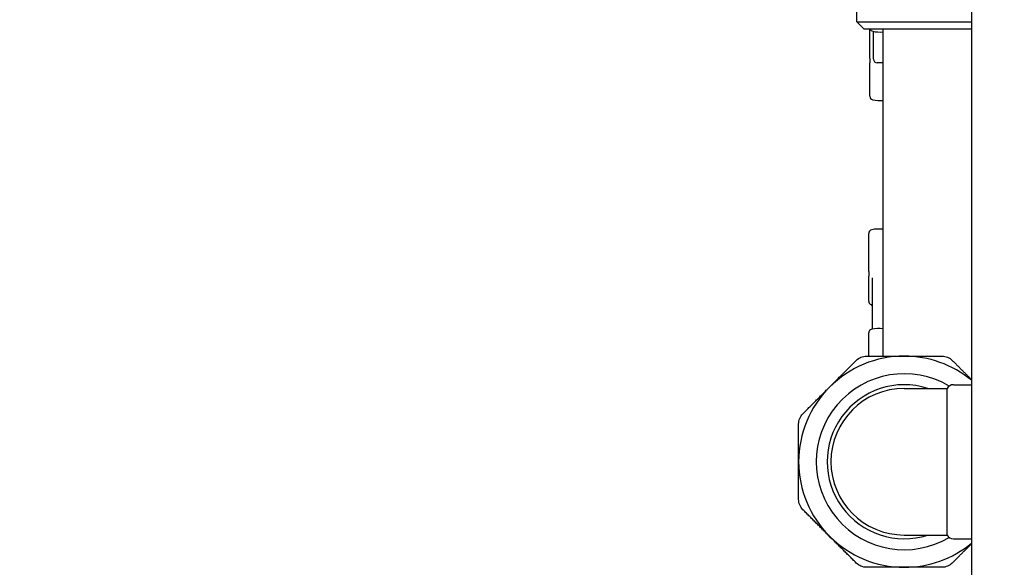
# Model space of a CAD drawing. Header units: inches. Extents: x 24 to 1128, y -69 to 748.
# Tile 337 of 656: x 469.65 to 478.04, y 662.45 to 667.12. Entities that reach past the tile are written whole.
import ezdxf

# ---------------------------------------------------------------- set-up
doc = ezdxf.new("R2010")
doc.units = ezdxf.units.IN
doc.header["$LTSCALE"] = 32
doc.header["$MEASUREMENT"] = 0
doc.layers.add('Dimension (ANSI)', color=7, linetype='Continuous', lineweight=25)
doc.layers.add('Visible (ANSI)', color=7, linetype='Continuous', lineweight=30)
doc.styles.add('Note Text (ANSI)', font='tahoma.ttf')
doc.dimstyles.new('SB Fraction-16 (ANSI)', dxfattribs={"dimscale": 32, "dimtxt": 0.125, "dimasz": 0.098425, "dimexe": 0.125, "dimexo": 0.0625, "dimgap": 0.031496, "dimtad": 0, "dimtih": 1, "dimtoh": 1, "dimdec": 4, "dimrnd": 1e-08, "dimzin": 0, "dimdsep": 46, "dimlunit": 5, "dimtxsty": 'Note Text (ANSI)', "dimcen": 0.09, "dimdle": 0.393701, "dimclrd": 256, "dimclre": 256, "dimclrt": 256, "dimadec": 0, "dimazin": 3, "dimtfac": 0.96, "dimtofl": 0, "dimtmove": 0, "dimatfit": 3, "dimfxl": 1, "dimfrac": 2, "dimtolj": 1, "dimtzin": 12, "dimlwd": -1, "dimlwe": -1, "dimarcsym": 0})

# ---------------------------------------------------------------- blocks, each defined once
blk = doc.blocks.new('*D18')
at = {"layer": 'Defpoints', "color": 0, "transparency": 16777216}
for p in [(489.2806, 692.6685), (340.6192, 544.6685), (489.2806, 544.6685)]:
    blk.add_point(p, dxfattribs=at)
at = {"layer": 'Dimension (ANSI)', "transparency": 16777216}
for p, q in [((487.2806, 692.6685), (336.6192, 692.6685)), ((340.6192, 689.5189), (340.6192, 626.7677)), ((340.6192, 547.8181), (340.6192, 620.5693)), ((487.2806, 544.6685), (336.6192, 544.6685))]:
    blk.add_line(p, q, dxfattribs=at)
for points in [[(340.0943, 689.5189), (341.1441, 689.5189), (340.6192, 692.6685)], [(340.0943, 547.8181), (341.1441, 547.8181), (340.6192, 544.6685)]]:
    blk.add_solid(points, dxfattribs=at)
at = {"layer": 'Dimension (ANSI)', "transparency": 16777216, "insert": (336.5171, 625.7599), "char_height": 4, "attachment_point": 1, "style": 'Note Text (ANSI)'}
blk.add_mtext('\\A1;148', dxfattribs=at)

msp = doc.modelspace()

# ---------------------------------------------------------------- linework, layer by layer
at = {"layer": 'Visible (ANSI)'}
for p, q in [((477.76127, 681.59815), (477.76127, 640.98303)), ((476.78377, 667.09779), (476.78377, 667.83779)), ((476.78377, 667.09779), (477.76127, 667.09779)), ((476.84627, 667.03529), (476.78377, 667.09779)), ((477.76127, 667.03529), (476.84627, 667.03529)), ((476.89502, 666.78584), (476.89502, 667.03529)), ((476.92627, 666.77904), (476.92627, 667.01552)), ((477.00877, 664.24779), (477.00877, 667.03529)), ((476.89502, 666.78584), (476.89502, 666.74727)), ((476.89502, 666.46322), (476.89502, 666.74727)), ((477.00877, 666.74779), (476.95752, 666.74779)), ((476.88627, 664.96876), (476.88627, 665.29386)), ((476.88627, 664.96876), (476.88627, 664.93049)), ((476.88627, 664.71547), (476.88627, 664.93049)), ((476.91752, 664.47739), (476.91752, 664.91641)), ((476.88627, 664.24779), (476.88627, 664.44555)), ((477.60827, 664.00404), (477.76127, 664.00404)), ((477.18877, 663.97279), (477.55415, 663.97279)), ((477.55415, 662.72279), (477.55415, 663.97279)), ((477.18877, 662.72279), (477.55415, 662.72279)), ((477.60827, 662.69154), (477.76127, 662.69154))]:
    msp.add_line(p, q, dxfattribs=at)
for centre, radius, start, end in [((476.92627, 667.04735), 0.03125, 202.693734, 258.463041), ((476.98502, 667.33516), 0.325, 258.463041, 274.190735), ((476.95752, 666.77904), 0.03125, 180, 270), ((476.92627, 666.46322), 0.03125, 180, 258.463041), ((476.98502, 666.75104), 0.325, 258.463041, 274.190735), ((476.91752, 665.29386), 0.03125, 101.536959, 180), ((476.97627, 665.00604), 0.325, 84.26083, 101.536959), ((476.91752, 664.71547), 0.03125, 180, 240), ((476.88627, 664.66135), 0.03125, 30.586245, 60), ((476.97627, 664.15774), 0.325, 84.26083, 101.536959), ((476.91752, 664.44555), 0.03125, 101.536959, 180), ((477.18877, 663.34779), 0.9, 90, 135), ((477.18877, 663.34779), 0.9, 50.497621, 90), ((477.18877, 663.34779), 0.75, 59.268041, 300.731959), ((477.18877, 663.34779), 0.9, 135, 180), ((477.18877, 663.34779), 0.65625, 72.24721, 287.75279), ((477.60827, 663.94154), 0.0625, 90, 150), ((477.18877, 663.34779), 0.625, 90, 270), ((477.18877, 663.34779), 0.9, 180, 225), ((477.60827, 662.75404), 0.0625, 210, 270), ((477.18877, 663.34779), 0.9, 225, 270), ((477.18877, 663.34779), 0.9, 270, 309.502379)]:
    msp.add_arc(centre, radius, start, end, dxfattribs=at)
for points, knots in [([(476.91317, 664.67725), (476.91408, 664.67571), (476.91488, 664.67441), (476.91619, 664.67219), (476.91671, 664.67127), (476.91726, 664.67021), (476.91741, 664.66991), (476.91752, 664.66967)], [0.51351333, 0.51351333, 0.51351333, 0.51351333, 0.55704859, 0.55704859, 0.60058386, 0.60058386, 0.62260676, 0.62260676, 0.62260676, 0.62260676]), ([(476.77937, 664.21118), (476.79111, 664.22292), (476.80529, 664.23222), (476.83455, 664.24434), (476.85116, 664.24779), (476.86776, 664.24779)], [1.29267522, 1.29267522, 1.29267522, 1.29267522, 1.41335073, 1.41335073, 1.53402624, 1.53402624, 1.53402624, 1.53402624]), ([(477.50979, 664.24779), (477.52639, 664.24779), (477.54299, 664.24434), (477.57225, 664.23222), (477.58644, 664.22292), (477.59818, 664.21118)], [1.29267522, 1.29267522, 1.29267522, 1.29267522, 1.41335073, 1.41335073, 1.53402624, 1.53402624, 1.53402624, 1.53402624]), ([(476.28877, 663.66881), (476.28877, 663.68541), (476.29223, 663.70201), (476.30435, 663.73127), (476.31365, 663.74546), (476.32538, 663.75719)], [1.29267522, 1.29267522, 1.29267522, 1.29267522, 1.41335073, 1.41335073, 1.53402624, 1.53402624, 1.53402624, 1.53402624]), ([(476.32538, 662.93839), (476.31365, 662.95013), (476.30435, 662.96431), (476.29223, 662.99357), (476.28877, 663.01017), (476.28877, 663.02678)], [1.29267522, 1.29267522, 1.29267522, 1.29267522, 1.41335073, 1.41335073, 1.53402624, 1.53402624, 1.53402624, 1.53402624]), ([(476.86776, 662.44779), (476.85116, 662.44779), (476.83455, 662.45125), (476.80529, 662.46337), (476.79111, 662.47266), (476.77937, 662.4844)], [0.4147028, 0.4147028, 0.4147028, 0.4147028, 0.5353783, 0.5353783, 0.65605381, 0.65605381, 0.65605381, 0.65605381]), ([(477.59818, 662.4844), (477.58644, 662.47266), (477.57225, 662.46337), (477.54299, 662.45125), (477.52639, 662.44779), (477.50979, 662.44779)], [1.29267522, 1.29267522, 1.29267522, 1.29267522, 1.41335073, 1.41335073, 1.53402624, 1.53402624, 1.53402624, 1.53402624])]:
    msp.add_open_spline(points, degree=3, knots=knots, dxfattribs=at)
for points, weights in [([(476.86776, 664.24779), (477.03307, 664.24779), (477.18877, 664.24779)], [1.06851824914, 1.04951712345, 1]), ([(477.18877, 664.24779), (477.34448, 664.24779), (477.50979, 664.24779)], [1, 1.04951712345, 1.06851824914]), ([(476.55238, 663.98419), (476.66248, 664.09429), (476.77937, 664.21118)], [1, 1.04951712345, 1.06851824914]), ([(477.59818, 664.21118), (477.68196, 664.12739), (477.76127, 664.04808)], [1.06851824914, 1.05483008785, 1.02530542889]), ([(476.32538, 663.75719), (476.44228, 663.87409), (476.55238, 663.98419)], [1.06851824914, 1.04951712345, 1]), ([(476.28877, 663.34779), (476.28877, 663.50349), (476.28877, 663.66881)], [1, 1.04951712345, 1.06851824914]), ([(476.28877, 663.02678), (476.28877, 663.19209), (476.28877, 663.34779)], [1.06851824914, 1.04951712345, 1]), ([(476.55238, 662.71139), (476.44228, 662.82149), (476.32538, 662.93839)], [1, 1.04951712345, 1.06851824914]), ([(476.77937, 662.4844), (476.66248, 662.6013), (476.55238, 662.71139)], [1.06851824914, 1.04951712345, 1]), ([(477.76127, 662.6475), (477.68196, 662.56819), (477.59818, 662.4844)], [1.02530542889, 1.05483008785, 1.06851824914]), ([(477.18877, 662.44779), (477.03307, 662.44779), (476.86776, 662.44779)], [1, 1.04951712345, 1.06851824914]), ([(477.50979, 662.44779), (477.34448, 662.44779), (477.18877, 662.44779)], [1.06851824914, 1.04951712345, 1])]:
    msp.add_rational_spline(points, weights, degree=2, dxfattribs=at)

# ---------------------------------------------------------------- dimensions: what is measured, and where the dimension line sits
at = {"layer": 'Dimension (ANSI)'}
dim = msp.add_linear_dim(base=(340.61922, 544.66853), p1=(489.28063, 692.66853), p2=(489.28063, 544.66853), angle=90, dimstyle='SB Fraction-16 (ANSI)', override={"dimgap": 0.031496, "dimdec": 4, "dimtol": 0, "dimlim": 0, "dimtp": 0, "dimtm": 0, "dimtdec": 2, "dimatfit": 1}, dxfattribs=at)
dim.commit()
dim.dimension.update_dxf_attribs({"geometry": '*D18', "text_midpoint": (340.61922, 623.66853), "dimtype": 160})

doc.saveas('drawing.dxf')
